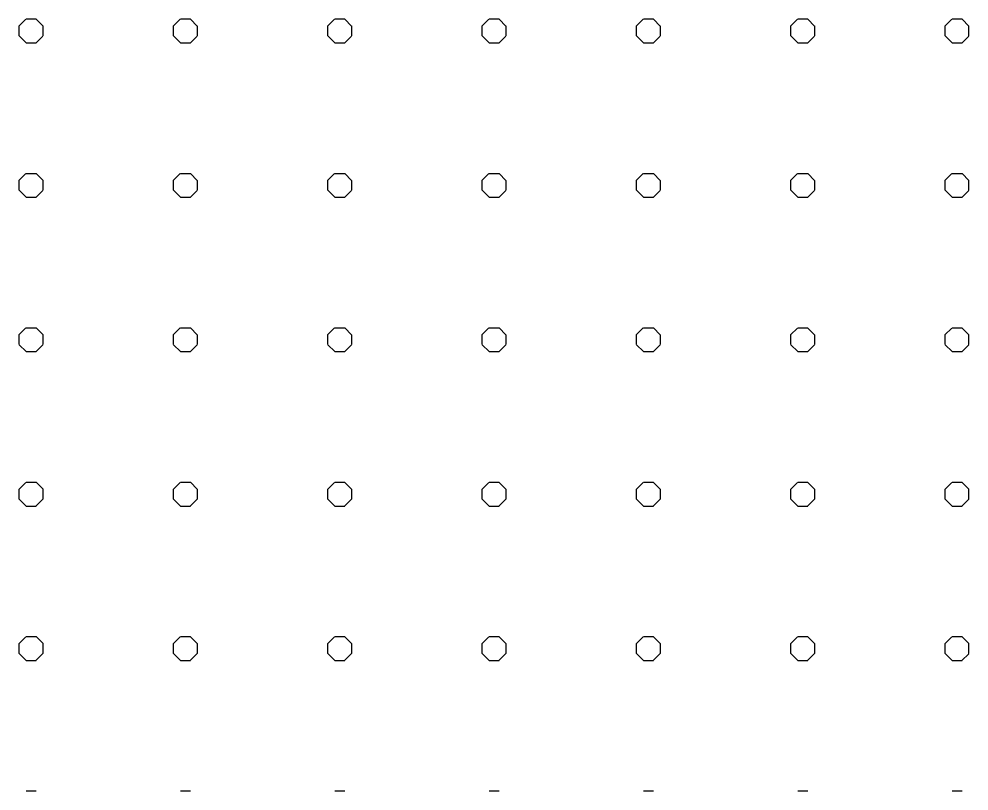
# Model space of a CAD drawing. Extents: x 427903 to 430077, y 4477233 to 4480385.
# Drawn here: x 429660.5 to 429845.2, y 4478968 to 4479118 of the extents above; entities that cross this region are included whole.
import ezdxf

# ---------------------------------------------------------------- set-up
doc = ezdxf.new("R2010")
doc.units = 0
doc.layers.add('TR_OZELMAHSUL', color=7, linetype='Continuous')

msp = doc.modelspace()

# ---------------------------------------------------------------- linework, layer by layer
at = {"layer": 'TR_OZELMAHSUL'}
for p, q in [((429660.49, 4479116.62), (429661.85, 4479117.98)), ((429661.9, 4479118.02), (429663.82, 4479118.02)), ((429665.16, 4479116.65), (429663.81, 4479118.01)), ((429690.49, 4479116.62), (429691.85, 4479117.98)), ((429691.9, 4479118.02), (429693.82, 4479118.02)), ((429695.16, 4479116.65), (429693.81, 4479118.01)), ((429720.49, 4479116.62), (429721.85, 4479117.98)), ((429721.9, 4479118.02), (429723.82, 4479118.02)), ((429725.16, 4479116.65), (429723.81, 4479118.01)), ((429750.49, 4479116.62), (429751.85, 4479117.98)), ((429751.9, 4479118.02), (429753.82, 4479118.02)), ((429755.16, 4479116.65), (429753.81, 4479118.01)), ((429780.49, 4479116.62), (429781.84, 4479117.97)), ((429781.9, 4479118.02), (429783.82, 4479118.02)), ((429785.16, 4479116.65), (429783.81, 4479118.01)), ((429810.49, 4479116.62), (429811.84, 4479117.97)), ((429811.9, 4479118.02), (429813.82, 4479118.02)), ((429815.16, 4479116.65), (429813.81, 4479118.01)), ((429840.49, 4479116.62), (429841.84, 4479117.97)), ((429841.9, 4479118.02), (429843.82, 4479118.02)), ((429845.16, 4479116.65), (429843.81, 4479118.01)), ((429660.54, 4479114.75), (429660.54, 4479116.66)), ((429665.17, 4479114.75), (429665.17, 4479116.66)), ((429690.54, 4479114.75), (429690.54, 4479116.66)), ((429695.17, 4479114.75), (429695.17, 4479116.66)), ((429720.54, 4479114.75), (429720.54, 4479116.66)), ((429725.17, 4479114.75), (429725.17, 4479116.66)), ((429750.54, 4479114.75), (429750.54, 4479116.66)), ((429755.17, 4479114.75), (429755.17, 4479116.66)), ((429780.54, 4479114.75), (429780.54, 4479116.66)), ((429785.17, 4479114.75), (429785.17, 4479116.66)), ((429810.54, 4479114.75), (429810.54, 4479116.66)), ((429815.17, 4479114.75), (429815.17, 4479116.66)), ((429840.54, 4479114.75), (429840.54, 4479116.66)), ((429845.17, 4479114.75), (429845.17, 4479116.66)), ((429661.89, 4479113.38), (429660.54, 4479114.74)), ((429663.76, 4479113.35), (429665.12, 4479114.71)), ((429691.89, 4479113.38), (429690.54, 4479114.74)), ((429693.76, 4479113.35), (429695.12, 4479114.71)), ((429721.89, 4479113.38), (429720.54, 4479114.74)), ((429723.76, 4479113.35), (429725.12, 4479114.71)), ((429751.89, 4479113.38), (429750.54, 4479114.74)), ((429753.76, 4479113.35), (429755.12, 4479114.71)), ((429781.89, 4479113.38), (429780.54, 4479114.74)), ((429783.76, 4479113.35), (429785.11, 4479114.7)), ((429811.89, 4479113.38), (429810.54, 4479114.74)), ((429813.76, 4479113.35), (429815.11, 4479114.7)), ((429841.89, 4479113.38), (429840.54, 4479114.74)), ((429843.76, 4479113.35), (429845.11, 4479114.7)), ((429661.9, 4479113.39), (429663.82, 4479113.39)), ((429691.9, 4479113.39), (429693.82, 4479113.39)), ((429721.9, 4479113.39), (429723.82, 4479113.39)), ((429751.9, 4479113.39), (429753.82, 4479113.39)), ((429781.9, 4479113.39), (429783.82, 4479113.39)), ((429811.9, 4479113.39), (429813.82, 4479113.39)), ((429841.9, 4479113.39), (429843.82, 4479113.39)), ((429660.49, 4479086.62), (429661.85, 4479087.98)), ((429660.54, 4479084.75), (429660.54, 4479086.66)), ((429661.9, 4479088.02), (429663.82, 4479088.02)), ((429665.16, 4479086.65), (429663.81, 4479088.01)), ((429665.17, 4479084.75), (429665.17, 4479086.66)), ((429690.49, 4479086.62), (429691.85, 4479087.98)), ((429690.54, 4479084.75), (429690.54, 4479086.66)), ((429691.9, 4479088.02), (429693.82, 4479088.02)), ((429695.16, 4479086.65), (429693.81, 4479088.01)), ((429695.17, 4479084.75), (429695.17, 4479086.66)), ((429720.49, 4479086.62), (429721.85, 4479087.98)), ((429720.54, 4479084.75), (429720.54, 4479086.66)), ((429721.9, 4479088.02), (429723.82, 4479088.02)), ((429725.16, 4479086.65), (429723.81, 4479088.01)), ((429725.17, 4479084.75), (429725.17, 4479086.66)), ((429750.49, 4479086.62), (429751.85, 4479087.98)), ((429750.54, 4479084.75), (429750.54, 4479086.66)), ((429751.9, 4479088.02), (429753.82, 4479088.02)), ((429755.16, 4479086.65), (429753.81, 4479088.01)), ((429755.17, 4479084.75), (429755.17, 4479086.66)), ((429780.49, 4479086.62), (429781.84, 4479087.98)), ((429780.54, 4479084.75), (429780.54, 4479086.66)), ((429781.9, 4479088.02), (429783.82, 4479088.02)), ((429785.16, 4479086.65), (429783.81, 4479088.01)), ((429785.17, 4479084.75), (429785.17, 4479086.66)), ((429810.49, 4479086.62), (429811.84, 4479087.97)), ((429810.54, 4479084.75), (429810.54, 4479086.66)), ((429811.9, 4479088.02), (429813.82, 4479088.02)), ((429815.16, 4479086.65), (429813.81, 4479088.01)), ((429815.17, 4479084.75), (429815.17, 4479086.66)), ((429840.49, 4479086.62), (429841.84, 4479087.97)), ((429840.54, 4479084.75), (429840.54, 4479086.66)), ((429841.9, 4479088.02), (429843.82, 4479088.02)), ((429845.16, 4479086.65), (429843.81, 4479088.01)), ((429845.17, 4479084.75), (429845.17, 4479086.66)), ((429661.89, 4479083.38), (429660.54, 4479084.74)), ((429663.76, 4479083.35), (429665.12, 4479084.71)), ((429691.89, 4479083.38), (429690.54, 4479084.74)), ((429693.76, 4479083.35), (429695.12, 4479084.71)), ((429721.89, 4479083.38), (429720.54, 4479084.74)), ((429723.76, 4479083.35), (429725.12, 4479084.71)), ((429751.89, 4479083.38), (429750.54, 4479084.74)), ((429753.76, 4479083.35), (429755.12, 4479084.71)), ((429781.89, 4479083.38), (429780.54, 4479084.74)), ((429783.76, 4479083.35), (429785.11, 4479084.71)), ((429811.89, 4479083.38), (429810.54, 4479084.74)), ((429813.76, 4479083.35), (429815.11, 4479084.7)), ((429841.89, 4479083.38), (429840.54, 4479084.74)), ((429843.76, 4479083.35), (429845.11, 4479084.7)), ((429661.9, 4479083.39), (429663.82, 4479083.39)), ((429691.9, 4479083.39), (429693.82, 4479083.39)), ((429721.9, 4479083.39), (429723.82, 4479083.39)), ((429751.9, 4479083.39), (429753.82, 4479083.39)), ((429781.9, 4479083.39), (429783.82, 4479083.39)), ((429811.9, 4479083.39), (429813.82, 4479083.39)), ((429841.9, 4479083.39), (429843.82, 4479083.39)), ((429660.49, 4479056.62), (429661.85, 4479057.98)), ((429661.9, 4479058.02), (429663.82, 4479058.02)), ((429665.16, 4479056.66), (429663.81, 4479058.01)), ((429690.49, 4479056.62), (429691.85, 4479057.98)), ((429691.9, 4479058.02), (429693.82, 4479058.02)), ((429695.16, 4479056.66), (429693.81, 4479058.01)), ((429720.49, 4479056.62), (429721.85, 4479057.98)), ((429721.9, 4479058.02), (429723.82, 4479058.02)), ((429725.16, 4479056.66), (429723.81, 4479058.01)), ((429750.49, 4479056.62), (429751.85, 4479057.98)), ((429751.9, 4479058.02), (429753.82, 4479058.02)), ((429755.16, 4479056.66), (429753.81, 4479058.01)), ((429780.49, 4479056.62), (429781.84, 4479057.98)), ((429781.9, 4479058.02), (429783.82, 4479058.02)), ((429785.16, 4479056.66), (429783.81, 4479058.01)), ((429810.49, 4479056.62), (429811.84, 4479057.97)), ((429811.9, 4479058.02), (429813.82, 4479058.02)), ((429815.16, 4479056.66), (429813.8, 4479058.01)), ((429840.49, 4479056.62), (429841.84, 4479057.97)), ((429841.9, 4479058.02), (429843.82, 4479058.02)), ((429845.16, 4479056.66), (429843.8, 4479058.01)), ((429660.54, 4479054.75), (429660.54, 4479056.66)), ((429665.17, 4479054.75), (429665.17, 4479056.66)), ((429690.54, 4479054.75), (429690.54, 4479056.66)), ((429695.17, 4479054.75), (429695.17, 4479056.66)), ((429720.54, 4479054.75), (429720.54, 4479056.66)), ((429725.17, 4479054.75), (429725.17, 4479056.66)), ((429750.54, 4479054.75), (429750.54, 4479056.66)), ((429755.17, 4479054.75), (429755.17, 4479056.66)), ((429780.54, 4479054.75), (429780.54, 4479056.66)), ((429785.17, 4479054.75), (429785.17, 4479056.66)), ((429810.54, 4479054.75), (429810.54, 4479056.66)), ((429815.17, 4479054.75), (429815.17, 4479056.66)), ((429840.54, 4479054.75), (429840.54, 4479056.66)), ((429845.17, 4479054.75), (429845.17, 4479056.66)), ((429661.89, 4479053.39), (429660.54, 4479054.74)), ((429661.9, 4479053.39), (429663.82, 4479053.39)), ((429663.76, 4479053.35), (429665.12, 4479054.71)), ((429691.89, 4479053.39), (429690.54, 4479054.74)), ((429691.9, 4479053.39), (429693.82, 4479053.39)), ((429693.76, 4479053.35), (429695.12, 4479054.71)), ((429721.89, 4479053.39), (429720.54, 4479054.74)), ((429721.9, 4479053.39), (429723.82, 4479053.39)), ((429723.76, 4479053.35), (429725.12, 4479054.71)), ((429751.89, 4479053.39), (429750.54, 4479054.74)), ((429751.9, 4479053.39), (429753.82, 4479053.39)), ((429753.76, 4479053.35), (429755.12, 4479054.71)), ((429781.89, 4479053.39), (429780.54, 4479054.74)), ((429781.9, 4479053.39), (429783.82, 4479053.39)), ((429783.76, 4479053.35), (429785.11, 4479054.71)), ((429811.89, 4479053.39), (429810.53, 4479054.74)), ((429811.9, 4479053.39), (429813.82, 4479053.39)), ((429813.76, 4479053.35), (429815.11, 4479054.7)), ((429841.89, 4479053.39), (429840.53, 4479054.74)), ((429841.9, 4479053.39), (429843.82, 4479053.39)), ((429843.76, 4479053.35), (429845.11, 4479054.7)), ((429660.49, 4479026.62), (429661.85, 4479027.98)), ((429661.9, 4479028.02), (429663.82, 4479028.02)), ((429665.16, 4479026.66), (429663.81, 4479028.01)), ((429690.49, 4479026.62), (429691.85, 4479027.98)), ((429691.9, 4479028.02), (429693.82, 4479028.02)), ((429695.16, 4479026.66), (429693.81, 4479028.01)), ((429720.49, 4479026.62), (429721.85, 4479027.98)), ((429721.9, 4479028.02), (429723.82, 4479028.02)), ((429725.16, 4479026.66), (429723.8, 4479028.01)), ((429750.49, 4479026.62), (429751.85, 4479027.98)), ((429751.9, 4479028.02), (429753.82, 4479028.02)), ((429755.16, 4479026.66), (429753.8, 4479028.01)), ((429780.49, 4479026.62), (429781.84, 4479027.98)), ((429781.9, 4479028.02), (429783.82, 4479028.02)), ((429785.16, 4479026.66), (429783.8, 4479028.01)), ((429810.49, 4479026.62), (429811.84, 4479027.98)), ((429811.9, 4479028.02), (429813.82, 4479028.02)), ((429815.16, 4479026.66), (429813.8, 4479028.01)), ((429840.49, 4479026.62), (429841.84, 4479027.97)), ((429841.9, 4479028.02), (429843.82, 4479028.02)), ((429845.16, 4479026.66), (429843.8, 4479028.01)), ((429660.54, 4479024.75), (429660.54, 4479026.66)), ((429665.17, 4479024.75), (429665.17, 4479026.66)), ((429690.54, 4479024.75), (429690.54, 4479026.66)), ((429695.17, 4479024.75), (429695.17, 4479026.66)), ((429720.54, 4479024.75), (429720.54, 4479026.66)), ((429725.17, 4479024.75), (429725.17, 4479026.66)), ((429750.54, 4479024.75), (429750.54, 4479026.66)), ((429755.17, 4479024.75), (429755.17, 4479026.66)), ((429780.54, 4479024.75), (429780.54, 4479026.66)), ((429785.17, 4479024.75), (429785.17, 4479026.66)), ((429810.54, 4479024.75), (429810.54, 4479026.66)), ((429815.17, 4479024.75), (429815.17, 4479026.66)), ((429840.54, 4479024.75), (429840.54, 4479026.66)), ((429845.17, 4479024.75), (429845.17, 4479026.66)), ((429661.89, 4479023.39), (429660.54, 4479024.74)), ((429663.76, 4479023.35), (429665.12, 4479024.71)), ((429691.89, 4479023.39), (429690.54, 4479024.74)), ((429693.76, 4479023.35), (429695.12, 4479024.71)), ((429721.89, 4479023.39), (429720.53, 4479024.74)), ((429723.76, 4479023.35), (429725.12, 4479024.71)), ((429751.89, 4479023.39), (429750.53, 4479024.74)), ((429753.76, 4479023.35), (429755.12, 4479024.71)), ((429781.89, 4479023.39), (429780.53, 4479024.74)), ((429783.76, 4479023.35), (429785.11, 4479024.71)), ((429811.89, 4479023.39), (429810.53, 4479024.74)), ((429813.76, 4479023.35), (429815.11, 4479024.71)), ((429841.89, 4479023.39), (429840.53, 4479024.74)), ((429843.76, 4479023.35), (429845.11, 4479024.7)), ((429661.9, 4479023.39), (429663.82, 4479023.39)), ((429691.9, 4479023.39), (429693.82, 4479023.39)), ((429721.9, 4479023.39), (429723.82, 4479023.39)), ((429751.9, 4479023.39), (429753.82, 4479023.39)), ((429781.9, 4479023.39), (429783.82, 4479023.39)), ((429811.9, 4479023.39), (429813.82, 4479023.39)), ((429841.9, 4479023.39), (429843.82, 4479023.39)), ((429660.49, 4478996.62), (429661.85, 4478997.98)), ((429661.9, 4478998.02), (429663.82, 4478998.02)), ((429665.16, 4478996.66), (429663.8, 4478998.01)), ((429690.49, 4478996.62), (429691.85, 4478997.98)), ((429691.9, 4478998.02), (429693.82, 4478998.02)), ((429695.16, 4478996.66), (429693.8, 4478998.01)), ((429720.49, 4478996.62), (429721.85, 4478997.98)), ((429721.9, 4478998.02), (429723.82, 4478998.02)), ((429725.16, 4478996.66), (429723.8, 4478998.01)), ((429750.49, 4478996.62), (429751.85, 4478997.98)), ((429751.9, 4478998.02), (429753.82, 4478998.02)), ((429755.16, 4478996.66), (429753.8, 4478998.01)), ((429780.49, 4478996.62), (429781.84, 4478997.98)), ((429781.9, 4478998.02), (429783.82, 4478998.02)), ((429785.16, 4478996.66), (429783.8, 4478998.01)), ((429810.49, 4478996.62), (429811.84, 4478997.98)), ((429811.9, 4478998.02), (429813.82, 4478998.02)), ((429815.16, 4478996.66), (429813.8, 4478998.01)), ((429840.49, 4478996.62), (429841.84, 4478997.97)), ((429841.9, 4478998.02), (429843.82, 4478998.02)), ((429845.16, 4478996.66), (429843.8, 4478998.01)), ((429660.54, 4478994.75), (429660.54, 4478996.66)), ((429665.17, 4478994.75), (429665.17, 4478996.66)), ((429690.54, 4478994.75), (429690.54, 4478996.66)), ((429695.17, 4478994.75), (429695.17, 4478996.66)), ((429720.54, 4478994.75), (429720.54, 4478996.66)), ((429725.17, 4478994.75), (429725.17, 4478996.66)), ((429750.54, 4478994.75), (429750.54, 4478996.66)), ((429755.17, 4478994.75), (429755.17, 4478996.66)), ((429780.54, 4478994.75), (429780.54, 4478996.66)), ((429785.17, 4478994.75), (429785.17, 4478996.66)), ((429810.54, 4478994.75), (429810.54, 4478996.66)), ((429815.17, 4478994.75), (429815.17, 4478996.66)), ((429840.54, 4478994.75), (429840.54, 4478996.66)), ((429845.17, 4478994.75), (429845.17, 4478996.66)), ((429661.89, 4478993.39), (429660.53, 4478994.74)), ((429663.76, 4478993.35), (429665.12, 4478994.71)), ((429691.89, 4478993.39), (429690.53, 4478994.74)), ((429693.76, 4478993.35), (429695.12, 4478994.71)), ((429721.89, 4478993.39), (429720.53, 4478994.74)), ((429723.76, 4478993.35), (429725.12, 4478994.71)), ((429751.89, 4478993.39), (429750.53, 4478994.74)), ((429753.76, 4478993.35), (429755.12, 4478994.71)), ((429781.89, 4478993.39), (429780.53, 4478994.74)), ((429783.76, 4478993.35), (429785.11, 4478994.71)), ((429811.89, 4478993.39), (429810.53, 4478994.74)), ((429813.76, 4478993.35), (429815.11, 4478994.71)), ((429841.89, 4478993.39), (429840.53, 4478994.74)), ((429843.76, 4478993.35), (429845.11, 4478994.7)), ((429661.9, 4478993.39), (429663.82, 4478993.39)), ((429691.9, 4478993.39), (429693.82, 4478993.39)), ((429721.9, 4478993.39), (429723.82, 4478993.39)), ((429751.9, 4478993.39), (429753.82, 4478993.39)), ((429781.9, 4478993.39), (429783.82, 4478993.39)), ((429811.9, 4478993.39), (429813.82, 4478993.39)), ((429841.9, 4478993.39), (429843.82, 4478993.39)), ((429661.9, 4478968.02), (429663.82, 4478968.02)), ((429691.9, 4478968.02), (429693.82, 4478968.02)), ((429721.9, 4478968.02), (429723.82, 4478968.02)), ((429751.9, 4478968.02), (429753.82, 4478968.02)), ((429781.9, 4478968.02), (429783.82, 4478968.02)), ((429811.9, 4478968.02), (429813.82, 4478968.02)), ((429841.9, 4478968.02), (429843.82, 4478968.02))]:
    msp.add_line(p, q, dxfattribs=at)

doc.saveas('drawing.dxf')
